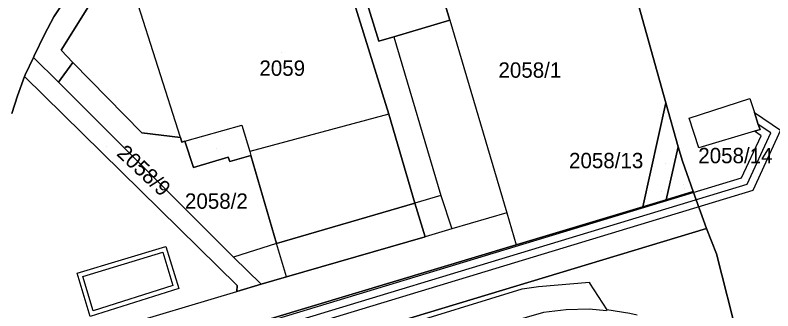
# Model space of a CAD drawing. Extents: x -263423 to -261326, y -1240067 to -1237864.
# Drawn here: x -262217.3 to -262118.7, y -1239373.9 to -1239335.4 of the extents above; entities that cross this region are included whole.
import ezdxf

# ---------------------------------------------------------------- set-up
doc = ezdxf.new("R2010")
doc.units = 0
for name, color, linetype in [('body_kn', 7, 'Continuous'), ('kladpar_druhypozemkov', 7, 'Continuous'), ('kladpar_hranice', 7, 'Continuous'), ('kladpar_parcelnecisla', 7, 'Continuous'), ('kladpar_plochy', 7, 'Continuous'), ('kladpar_sipky', 7, 'Continuous'), ('tarchy_linie', 7, 'Continuous'), ('zappar_hrandruhpozemk', 7, 'Continuous')]:
    doc.layers.add(name, color=color, linetype=linetype)

msp = doc.modelspace()

# ---------------------------------------------------------------- linework, layer by layer
at = {"layer": 'body_kn'}
for p, q in [((-262212.26, -1239335.6), (-262212.26, -1239335.6)), ((-262160.75, -1239336.03), (-262160.75, -1239336.03)), ((-262160.75, -1239336.03), (-262160.75, -1239336.03)), ((-262213.51, -1239337.9), (-262213.51, -1239337.9)), ((-262168.02, -1239338.21), (-262168.02, -1239338.21)), ((-262168.02, -1239338.21), (-262168.02, -1239338.21)), ((-262169.96, -1239338.77), (-262169.96, -1239338.77)), ((-262211.34, -1239339.98), (-262211.34, -1239339.98)), ((-262214.92, -1239340.91), (-262214.92, -1239340.91)), ((-262214.92, -1239340.91), (-262214.92, -1239340.91)), ((-262214.82, -1239340.7), (-262214.82, -1239340.7)), ((-262209.8, -1239341.55), (-262209.8, -1239341.55)), ((-262216.09, -1239343.41), (-262216.09, -1239343.41)), ((-262216.01, -1239343.19), (-262216.01, -1239343.19)), ((-262211.69, -1239344.14), (-262211.69, -1239344.14)), ((-262217.01, -1239345.93), (-262217.01, -1239345.93)), ((-262121.68, -1239346.24), (-262121.68, -1239346.24)), ((-262132.6, -1239346.83), (-262132.6, -1239346.83)), ((-262168.68, -1239348.28), (-262168.68, -1239348.28)), ((-262168.68, -1239348.28), (-262168.68, -1239348.28)), ((-262121.09, -1239348.08), (-262121.09, -1239348.08)), ((-262129.58, -1239348.8), (-262129.58, -1239348.8)), ((-262129.58, -1239348.8), (-262129.58, -1239348.8)), ((-262187.82, -1239349.74), (-262187.82, -1239349.74)), ((-262120.58, -1239349.63), (-262120.58, -1239349.63)), ((-262120.36, -1239350.31), (-262120.36, -1239350.31)), ((-262200.81, -1239350.72), (-262200.81, -1239350.72)), ((-262121.06, -1239350.52), (-262121.06, -1239350.52)), ((-262120.2, -1239351.1), (-262120.2, -1239351.1)), ((-262118.94, -1239350.75), (-262118.94, -1239350.75)), ((-262195.8, -1239351.32), (-262195.8, -1239351.32)), ((-262195.8, -1239351.32), (-262195.8, -1239351.32)), ((-262195.6, -1239351.96), (-262195.6, -1239351.96)), ((-262195.22, -1239351.83), (-262195.22, -1239351.83)), ((-262195.22, -1239351.83), (-262195.22, -1239351.83)), ((-262186.78, -1239353.17), (-262186.78, -1239353.17)), ((-262131, -1239352.55), (-262131, -1239352.55)), ((-262131, -1239352.55), (-262131, -1239352.55)), ((-262128.32, -1239352.7), (-262128.32, -1239352.7)), ((-262189.57, -1239353.89), (-262189.57, -1239353.89)), ((-262186.65, -1239353.68), (-262186.65, -1239353.68)), ((-262194.12, -1239355.25), (-262194.12, -1239355.25)), ((-262189.37, -1239354.46), (-262189.37, -1239354.46)), ((-262130.47, -1239354.44), (-262130.47, -1239354.44)), ((-262122.75, -1239356.59), (-262122.75, -1239356.59)), ((-262122.03, -1239357.42), (-262122.03, -1239357.42)), ((-262161.89, -1239358.89), (-262161.89, -1239358.89)), ((-262161.89, -1239358.89), (-262161.89, -1239358.89)), ((-262129.05, -1239358.38), (-262129.05, -1239358.38)), ((-262129.05, -1239358.38), (-262129.05, -1239358.38)), ((-262121.31, -1239358.25), (-262121.31, -1239358.25)), ((-262165.31, -1239359.89), (-262165.31, -1239359.89)), ((-262132.56, -1239359.44), (-262132.56, -1239359.44)), ((-262153.31, -1239361.15), (-262153.31, -1239361.15)), ((-262135.6, -1239360.35), (-262135.6, -1239360.35)), ((-262160.48, -1239363.25), (-262160.48, -1239363.25)), ((-262160.48, -1239363.25), (-262160.48, -1239363.25)), ((-262127.31, -1239363.2), (-262127.31, -1239363.2)), ((-262127.31, -1239363.2), (-262127.31, -1239363.2)), ((-262163.95, -1239364.27), (-262163.95, -1239364.27)), ((-262197.68, -1239365.53), (-262197.68, -1239365.53)), ((-262197.68, -1239365.53), (-262197.68, -1239365.53)), ((-262183.28, -1239365.16), (-262183.28, -1239365.16)), ((-262152.08, -1239365.31), (-262152.08, -1239365.31)), ((-262198.08, -1239366.28), (-262198.08, -1239366.28)), ((-262198.08, -1239366.28), (-262198.08, -1239366.28)), ((-262188.89, -1239366.91), (-262188.89, -1239366.91)), ((-262126.02, -1239366.5), (-262126.02, -1239366.5)), ((-262209.25, -1239369.03), (-262209.25, -1239369.03)), ((-262208.5, -1239369.43), (-262208.5, -1239369.43)), ((-262182, -1239369.5), (-262182, -1239369.5)), ((-262182, -1239369.5), (-262182, -1239369.5)), ((-262196.77, -1239370.63), (-262196.77, -1239370.63)), ((-262196.02, -1239371.02), (-262196.02, -1239371.02)), ((-262188.43, -1239370.64), (-262188.43, -1239370.64)), ((-262188.43, -1239370.64), (-262188.43, -1239370.64)), ((-262185.28, -1239370.45), (-262185.28, -1239370.45)), ((-262185.28, -1239370.45), (-262185.28, -1239370.45)), ((-262149.18, -1239370.75), (-262149.18, -1239370.75)), ((-262142.57, -1239370.18), (-262142.57, -1239370.18)), ((-262142.55, -1239370.33), (-262142.55, -1239370.33)), ((-262188.47, -1239371.4), (-262188.47, -1239371.4)), ((-262151.3, -1239371.07), (-262151.3, -1239371.07)), ((-262207.14, -1239373.91), (-262207.14, -1239373.91)), ((-262145.6, -1239373.78), (-262145.6, -1239373.78)), ((-262142.6, -1239373.72), (-262142.6, -1239373.72)), ((-262140.31, -1239373.8), (-262140.31, -1239373.8))]:
    msp.add_line(p, q, dxfattribs=at)
at = {"layer": 'kladpar_druhypozemkov'}
for p, q in [((-262182.64, -1239340.2), (-262182.64, -1239340.2)), ((-262149.88, -1239341.3), (-262149.88, -1239341.3)), ((-262205.39, -1239352.5), (-262205.39, -1239352.5)), ((-262191.13, -1239352.79), (-262191.13, -1239352.79)), ((-262132.66, -1239354.78), (-262132.66, -1239354.78)), ((-262130.37, -1239357.52), (-262130.37, -1239357.52)), ((-262190.07, -1239358.54), (-262190.07, -1239358.54))]:
    msp.add_line(p, q, dxfattribs=at)
at = {"layer": 'kladpar_hranice'}
for points in [[(-262130.69, -1239258.87), (-262151.88, -1239277.9), (-262142, -1239313.21), (-262155.39, -1239310.99), (-262155.65, -1239313.65), (-262141.18, -1239316.14), (-262132.6, -1239346.83), (-262135.6, -1239360.35), (-262152.08, -1239365.31), (-262216.13, -1239384.59)], [(-262123.22, -1239377.6), (-262126.02, -1239366.5), (-262127.31, -1239363.2), (-262129.05, -1239358.38), (-262130.47, -1239354.44), (-262131, -1239352.55), (-262132.6, -1239346.83), (-262141.18, -1239316.14), (-262142, -1239313.21), (-262151.88, -1239277.9), (-262130.69, -1239258.87)], [(-262145.03, -1239268), (-262153.03, -1239275.68), (-262173.08, -1239294.7), (-262175.46, -1239296.98), (-262185.96, -1239307.02), (-262191.23, -1239312.06), (-262197.47, -1239318.01), (-262204.52, -1239325.5), (-262207.98, -1239329.66), (-262210.75, -1239333.3), (-262212.26, -1239335.6), (-262213.51, -1239337.9), (-262214.82, -1239340.7), (-262214.92, -1239340.91), (-262216.01, -1239343.19), (-262216.09, -1239343.41), (-262217.01, -1239345.93), (-262217.76, -1239348.23)], [(-262171.84, -1239332.72), (-262169.96, -1239338.77), (-262168.02, -1239338.21), (-262160.75, -1239336.03), (-262170.39, -1239303.95)], [(-262170.39, -1239303.95), (-262160.75, -1239336.03), (-262168.02, -1239338.21), (-262169.96, -1239338.77), (-262171.84, -1239332.72)], [(-262176.77, -1239322.2), (-262174.69, -1239328.85), (-262174.57, -1239329.24), (-262173.79, -1239331.72), (-262173.6, -1239332.34), (-262168.68, -1239348.28), (-262165.31, -1239359.89), (-262183.28, -1239365.16), (-262186.65, -1239353.68), (-262189.37, -1239354.46), (-262189.57, -1239353.89), (-262194.12, -1239355.25), (-262195.22, -1239351.83), (-262195.6, -1239351.96), (-262195.8, -1239351.32), (-262200.81, -1239350.72), (-262209.8, -1239341.55), (-262211.34, -1239339.98), (-262205.82, -1239331.1), (-262203.34, -1239330.3), (-262202.59, -1239330.06), (-262176.77, -1239322.2)], [(-262205.82, -1239331.1), (-262211.34, -1239339.98), (-262209.8, -1239341.55), (-262211.69, -1239344.14), (-262214.92, -1239340.91)], [(-262217.76, -1239348.23), (-262217.01, -1239345.93), (-262216.09, -1239343.41), (-262188.43, -1239370.64), (-262188.47, -1239371.4), (-262185.28, -1239370.45), (-262182, -1239369.5), (-262163.95, -1239364.27), (-262165.31, -1239359.89), (-262168.68, -1239348.28), (-262173.6, -1239332.34)], [(-262214.92, -1239340.91), (-262214.82, -1239340.7), (-262213.51, -1239337.9), (-262212.26, -1239335.6), (-262210.75, -1239333.3)], [(-262188.43, -1239370.64), (-262216.09, -1239343.41), (-262216.01, -1239343.19), (-262214.92, -1239340.91), (-262211.69, -1239344.14), (-262188.89, -1239366.91), (-262185.28, -1239370.45), (-262188.47, -1239371.4), (-262188.43, -1239370.64)], [(-262185.28, -1239370.45), (-262188.89, -1239366.91), (-262211.69, -1239344.14), (-262209.8, -1239341.55), (-262200.81, -1239350.72), (-262195.8, -1239351.32), (-262195.6, -1239351.96), (-262195.22, -1239351.83), (-262194.12, -1239355.25), (-262189.57, -1239353.89), (-262189.37, -1239354.46), (-262186.65, -1239353.68), (-262183.28, -1239365.16), (-262165.31, -1239359.89), (-262163.95, -1239364.27), (-262182, -1239369.5), (-262185.28, -1239370.45)], [(-262131, -1239352.55), (-262132.56, -1239359.44), (-262135.6, -1239360.35), (-262132.6, -1239346.83), (-262131, -1239352.55)], [(-262129.05, -1239358.38), (-262132.56, -1239359.44), (-262131, -1239352.55), (-262130.47, -1239354.44), (-262129.05, -1239358.38)], [(-262216.13, -1239384.59), (-262152.08, -1239365.31), (-262135.6, -1239360.35), (-262132.56, -1239359.44), (-262129.05, -1239358.38), (-262127.31, -1239363.2), (-262214.89, -1239389.67), (-262216.13, -1239384.59)], [(-262196.99, -1239462.8), (-262205.32, -1239428.84), (-262214.89, -1239389.67), (-262127.31, -1239363.2)], [(-262127.31, -1239363.2), (-262126.02, -1239366.5), (-262123.22, -1239377.6), (-262117.17, -1239382.46), (-262116.27, -1239385.45), (-262104.1, -1239426.05), (-262101.68, -1239434.12), (-262109.32, -1239460.18)]]:
    msp.add_lwpolyline(points, dxfattribs=at)
at = {"layer": 'kladpar_plochy'}
for points in [[(-262130.69, -1239258.87), (-262151.88, -1239277.9), (-262142, -1239313.21), (-262155.39, -1239310.99), (-262155.65, -1239313.65), (-262141.18, -1239316.14), (-262132.6, -1239346.83), (-262135.6, -1239360.35), (-262152.08, -1239365.31), (-262216.13, -1239384.59), (-262217.17, -1239379.95), (-262218.16, -1239374.94)], [(-262123.22, -1239377.6), (-262126.02, -1239366.5), (-262127.31, -1239363.2), (-262129.05, -1239358.38), (-262130.47, -1239354.44), (-262131, -1239352.55), (-262132.6, -1239346.83), (-262141.18, -1239316.14), (-262142, -1239313.21), (-262151.88, -1239277.9), (-262130.69, -1239258.87)], [(-262145.03, -1239268), (-262153.03, -1239275.68), (-262173.08, -1239294.7), (-262175.46, -1239296.98), (-262185.96, -1239307.02), (-262191.23, -1239312.06), (-262197.47, -1239318.01), (-262204.52, -1239325.5), (-262207.98, -1239329.66), (-262210.75, -1239333.3), (-262212.26, -1239335.6), (-262213.51, -1239337.9), (-262214.82, -1239340.7), (-262214.92, -1239340.91), (-262216.01, -1239343.19), (-262216.09, -1239343.41), (-262217.01, -1239345.93), (-262217.76, -1239348.23)], [(-262171.84, -1239332.72), (-262169.96, -1239338.77), (-262168.02, -1239338.21), (-262160.75, -1239336.03), (-262170.39, -1239303.95)], [(-262170.39, -1239303.95), (-262160.75, -1239336.03), (-262168.02, -1239338.21), (-262169.96, -1239338.77), (-262171.84, -1239332.72)], [(-262205.82, -1239331.1), (-262211.34, -1239339.98), (-262209.8, -1239341.55), (-262211.69, -1239344.14), (-262214.92, -1239340.91), (-262214.82, -1239340.7), (-262213.51, -1239337.9), (-262212.26, -1239335.6), (-262210.75, -1239333.3)], [(-262217.76, -1239348.23), (-262217.01, -1239345.93), (-262216.09, -1239343.41), (-262188.43, -1239370.64), (-262188.47, -1239371.4), (-262185.28, -1239370.45), (-262182, -1239369.5), (-262163.95, -1239364.27), (-262165.31, -1239359.89), (-262168.68, -1239348.28), (-262173.6, -1239332.34)], [(-262196.99, -1239462.8), (-262205.32, -1239428.84), (-262214.89, -1239389.67), (-262127.31, -1239363.2), (-262126.02, -1239366.5), (-262123.22, -1239377.6), (-262117.17, -1239382.46), (-262116.27, -1239385.45), (-262104.1, -1239426.05), (-262101.68, -1239434.12), (-262109.32, -1239460.18)]]:
    msp.add_lwpolyline(points, dxfattribs=at)
for points in [[(-262176.77, -1239322.2), (-262174.69, -1239328.85), (-262174.57, -1239329.24), (-262173.79, -1239331.72), (-262173.6, -1239332.34), (-262168.68, -1239348.28), (-262165.31, -1239359.89), (-262183.28, -1239365.16), (-262186.65, -1239353.68), (-262189.37, -1239354.46), (-262189.57, -1239353.89), (-262194.12, -1239355.25), (-262195.22, -1239351.83), (-262195.6, -1239351.96), (-262195.8, -1239351.32), (-262200.81, -1239350.72), (-262209.8, -1239341.55), (-262211.34, -1239339.98), (-262205.82, -1239331.1), (-262203.34, -1239330.3), (-262202.59, -1239330.06)], [(-262188.43, -1239370.64), (-262216.09, -1239343.41), (-262216.01, -1239343.19), (-262214.92, -1239340.91), (-262211.69, -1239344.14), (-262188.89, -1239366.91), (-262185.28, -1239370.45), (-262188.47, -1239371.4)], [(-262185.28, -1239370.45), (-262188.89, -1239366.91), (-262211.69, -1239344.14), (-262209.8, -1239341.55), (-262200.81, -1239350.72), (-262195.8, -1239351.32), (-262195.6, -1239351.96), (-262195.22, -1239351.83), (-262194.12, -1239355.25), (-262189.57, -1239353.89), (-262189.37, -1239354.46), (-262186.65, -1239353.68), (-262183.28, -1239365.16), (-262165.31, -1239359.89), (-262163.95, -1239364.27), (-262182, -1239369.5)], [(-262131, -1239352.55), (-262132.56, -1239359.44), (-262135.6, -1239360.35), (-262132.6, -1239346.83)], [(-262129.05, -1239358.38), (-262132.56, -1239359.44), (-262131, -1239352.55), (-262130.47, -1239354.44)], [(-262216.13, -1239384.59), (-262152.08, -1239365.31), (-262135.6, -1239360.35), (-262132.56, -1239359.44), (-262129.05, -1239358.38), (-262127.31, -1239363.2), (-262214.89, -1239389.67)]]:
    msp.add_lwpolyline(points, close=True, dxfattribs=at)
at = {"layer": 'kladpar_sipky'}
for p, q in [((-262130.14, -1239358.02), (-262130.14, -1239358.02)), ((-262133.12, -1239358.33), (-262133.12, -1239358.33))]:
    msp.add_line(p, q, dxfattribs=at)
at = {"layer": 'tarchy_linie'}
for points in [[(-262129.58, -1239348.8), (-262121.68, -1239346.24), (-262121.09, -1239348.08), (-262120.58, -1239349.63), (-262120.36, -1239350.31), (-262121.06, -1239350.52), (-262128.32, -1239352.7), (-262129.58, -1239348.8)], [(-262347.36, -1239420.93), (-262343.18, -1239423.15), (-262223.8, -1239387.31), (-262214.9, -1239384.8), (-262208.71, -1239382.71), (-262122.75, -1239356.59), (-262120.2, -1239351.1), (-262121.06, -1239350.52), (-262120.36, -1239350.31), (-262120.58, -1239349.63), (-262121.09, -1239348.08), (-262117.68, -1239350.4), (-262121.31, -1239358.25), (-262208.09, -1239384.61), (-262214.31, -1239386.71), (-262223.24, -1239389.23), (-262343.39, -1239425.3), (-262348.3, -1239422.69), (-262347.83, -1239421.81), (-262347.59, -1239421.53), (-262347.36, -1239420.93)], [(-262347.83, -1239421.81), (-262343.29, -1239424.23), (-262223.52, -1239388.27), (-262214.6, -1239385.76), (-262208.4, -1239383.66), (-262122.03, -1239357.42), (-262118.94, -1239350.75), (-262120.58, -1239349.63)]]:
    msp.add_lwpolyline(points, dxfattribs=at)
at = {"layer": 'zappar_hrandruhpozemk'}
for p, q in [((-262195.8, -1239351.32), (-262202.59, -1239330.06)), ((-262160.75, -1239336.03), (-262153.31, -1239361.15)), ((-262168.68, -1239348.28), (-262186.78, -1239353.17)), ((-262195.22, -1239351.83), (-262187.82, -1239349.74)), ((-262161.89, -1239358.89), (-262165.31, -1239359.89)), ((-262153.31, -1239361.15), (-262160.48, -1239363.25)), ((-262153.31, -1239361.15), (-262152.08, -1239365.31)), ((-262160.48, -1239363.25), (-262163.95, -1239364.27)), ((-262197.68, -1239365.53), (-262196.02, -1239371.02)), ((-262208.5, -1239369.43), (-262198.08, -1239366.28)), ((-262196.02, -1239371.02), (-262207.54, -1239374.67)), ((-262217.17, -1239379.95), (-262188.47, -1239371.4)), ((-262188.09, -1239382.33), (-262151.3, -1239371.07))]:
    msp.add_line(p, q, dxfattribs=at)
for points in [[(-262168.02, -1239338.21), (-262161.89, -1239358.89), (-262160.48, -1239363.25)], [(-262187.82, -1239349.74), (-262186.78, -1239353.17), (-262186.65, -1239353.68)], [(-262207.54, -1239374.67), (-262209.25, -1239369.03), (-262197.68, -1239365.53)], [(-262182, -1239369.5), (-262183.28, -1239365.16), (-262188.89, -1239366.91)], [(-262198.08, -1239366.28), (-262196.77, -1239370.63), (-262207.14, -1239373.91), (-262208.5, -1239369.43)], [(-262151.3, -1239371.07), (-262149.18, -1239370.75), (-262142.57, -1239370.18), (-262142.55, -1239370.33), (-262140.31, -1239373.8)], [(-262136.36, -1239374.48), (-262137.32, -1239374.25), (-262140.31, -1239373.8), (-262140.34, -1239373.94), (-262142.6, -1239373.72), (-262145.6, -1239373.78), (-262148.56, -1239374.13), (-262153.35, -1239375.53)]]:
    msp.add_lwpolyline(points, dxfattribs=at)

# ---------------------------------------------------------------- texts
at = {"layer": 'kladpar_parcelnecisla'}
for s, p in [('2059', (-262185.523, -1239343.3)), ('2058/1', (-262154.405, -1239343.55)), ('2058/13', (-262145.219, -1239355.34)), ('2058/14', (-262128.396, -1239354.69)), ('2058/2', (-262195.211, -1239360.62))]:
    msp.add_text(s, height=2, dxfattribs=at).set_placement(p)
msp.add_text('2058/9', height=2, rotation=317, dxfattribs=at).set_placement((-262204.229, -1239353.564))

doc.saveas('drawing.dxf')
